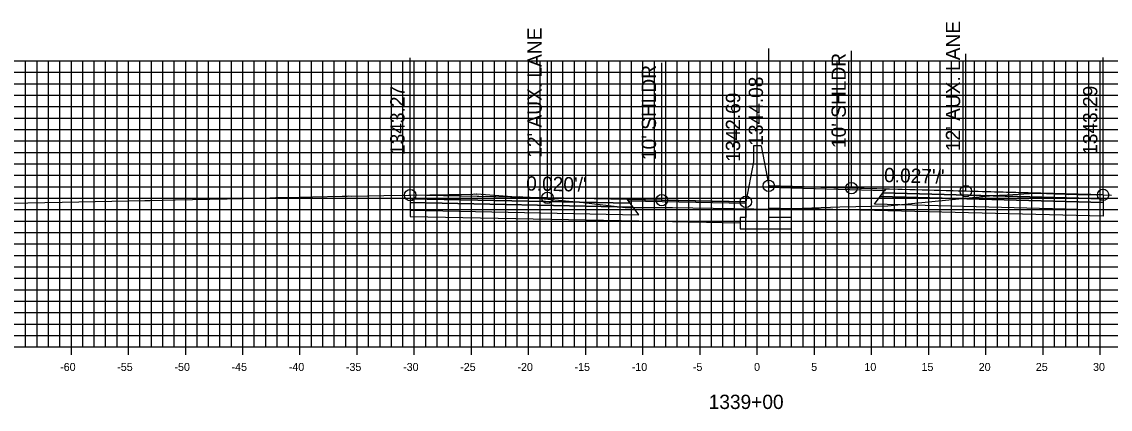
# Model space of a CAD drawing. Extents: x 674939 to 678919, y 750652 to 765176.
# Drawn here: x 678674.2 to 678769.4, y 752622.1 to 752656 of the extents above; entities that cross this region are included whole.
import ezdxf

# ---------------------------------------------------------------- set-up
doc = ezdxf.new("R2010")
doc.units = 0
for name, color, linetype in [('R_Alt Surface', 7, 'Continuous'), ('R_Axis', 7, 'Continuous'), ('R_Axis Annot', 7, 'Continuous'), ('R_Exist Surface', 7, 'Continuous'), ('R_Fin Surface', 7, 'Continuous'), ('R_Grid', 7, 'Continuous'), ('R_No Plot', 7, 'Continuous'), ('R_Proposed Road', 7, 'Continuous'), ('R_Xsect Elev', 7, 'Continuous'), ('R_Xsect Slope', 7, 'Continuous')]:
    doc.layers.add(name, color=color, linetype=linetype)

msp = doc.modelspace()

# ---------------------------------------------------------------- linework, layer by layer
at = {"layer": 'R_Alt Surface'}
for points in [[(678768.777, 752640.506), (678768.777, 752640.176), (678749.277, 752640.683), (678749.527, 752641.018)], [(678708.176, 752640.493), (678708.176, 752640.163), (678727.676, 752639.773), (678727.426, 752640.108)], [(678708.176, 752640.163), (678708.176, 752639.503), (678728.176, 752639.103), (678727.676, 752639.773)], [(678768.777, 752640.176), (678768.777, 752639.516), (678748.777, 752640.013), (678749.277, 752640.683)]]:
    msp.add_lwpolyline(points, close=True, dxfattribs=at)
for points in [[(678708.176, 752639.503), (678708.176, 752638.963), (678728.176, 752638.563), (678737.033, 752638.386)], [(678739.533, 752639.702), (678741.533, 752639.653)], [(678768.777, 752639.516), (678768.777, 752638.976), (678748.777, 752639.473), (678741.533, 752639.653)]]:
    msp.add_lwpolyline(points, dxfattribs=at)
at = {"layer": 'R_Axis'}
for p, q in [((678638.533, 752627.551), (678838.533, 752627.551)), ((678678.533, 752626.851), (678678.533, 752628.251)), ((678683.533, 752626.851), (678683.533, 752628.251)), ((678688.533, 752626.851), (678688.533, 752628.251)), ((678693.533, 752626.851), (678693.533, 752628.251)), ((678698.533, 752626.851), (678698.533, 752628.251)), ((678703.533, 752626.851), (678703.533, 752628.251)), ((678708.533, 752626.851), (678708.533, 752628.251)), ((678713.533, 752626.851), (678713.533, 752628.251)), ((678718.533, 752626.851), (678718.533, 752628.251)), ((678723.533, 752626.851), (678723.533, 752628.251)), ((678728.533, 752626.851), (678728.533, 752628.251)), ((678733.533, 752626.851), (678733.533, 752628.251)), ((678738.533, 752626.851), (678738.533, 752628.251)), ((678743.533, 752626.851), (678743.533, 752628.251)), ((678748.533, 752626.851), (678748.533, 752628.251)), ((678753.533, 752626.851), (678753.533, 752628.251)), ((678758.533, 752626.851), (678758.533, 752628.251)), ((678763.533, 752626.851), (678763.533, 752628.251)), ((678768.533, 752626.851), (678768.533, 752628.251))]:
    msp.add_line(p, q, dxfattribs=at)
at = {"layer": 'R_Exist Surface'}
msp.add_lwpolyline([(678673.201, 752640.124), (678677.731, 752640.206), (678684.953, 752640.35), (678685.395, 752640.343), (678687.61, 752640.41), (678692.174, 752640.498), (678695.104, 752640.56), (678695.327, 752640.557), (678695.883, 752640.588), (678696.061, 752640.58), (678696.416, 752640.604), (678698.526, 752640.643), (678699.636, 752640.677), (678702.219, 752640.728), (678702.662, 752640.733), (678702.773, 752640.749), (678702.995, 752640.74), (678705.875, 752640.795), (678708.048, 752640.823), (678708.176, 752640.823), (678711.578, 752640.879), (678711.646, 752640.879), (678711.886, 752640.878), (678712.527, 752640.886), (678713.646, 752640.909), (678713.806, 752640.923), (678713.966, 752640.913), (678714.01, 752640.927), (678717.427, 752640.679), (678717.697, 752640.687), (678723.338, 752640.161), (678726.987, 752639.731), (678731.113, 752639.727), (678740.002, 752639.596), (678745.767, 752639.784), (678749.94, 752639.873), (678759.135, 752640.773), (678759.714, 752640.815), (678760.387, 752640.854), (678762.841, 752640.988), (678762.852, 752640.987), (678762.873, 752640.984), (678762.907, 752640.988), (678763.078, 752640.978), (678764.571, 752640.924), (678764.639, 752640.928), (678765.469, 752640.896), (678765.776, 752640.883), (678766.107, 752640.888), (678766.605, 752640.877), (678766.992, 752640.873), (678768.777, 752640.836), (678768.8, 752640.836), (678769.503, 752640.821)], dxfattribs=at)
at = {"layer": 'R_Fin Surface'}
for points in [[(678737.533, 752640.236), (678730.176, 752640.383), (678720.176, 752640.583), (678708.176, 752640.823)], [(678768.777, 752640.836), (678756.777, 752641.163), (678746.777, 752641.434), (678739.533, 752641.631)]]:
    msp.add_lwpolyline(points, dxfattribs=at)
for points in [[(678708.176, 752640.823), (678708.176, 752640.493), (678727.426, 752640.108), (678727.176, 752640.443)], [(678749.658, 752641.193), (678739.533, 752641.474), (678739.533, 752641.631), (678749.777, 752641.353)], [(678768.777, 752640.836), (678768.777, 752640.506), (678749.527, 752641.018), (678749.777, 752641.353)], [(678727.176, 752640.443), (678737.533, 752640.236), (678737.537, 752640.078), (678727.296, 752640.283)]]:
    msp.add_lwpolyline(points, close=True, dxfattribs=at)
at = {"layer": 'R_Grid'}
for p, q in [((678638.533, 752652.551), (678838.533, 752652.551)), ((678674.533, 752627.551), (678674.533, 752652.551)), ((678675.533, 752627.551), (678675.533, 752652.551)), ((678676.533, 752627.551), (678676.533, 752652.551)), ((678677.533, 752627.551), (678677.533, 752652.551)), ((678678.533, 752627.551), (678678.533, 752652.551)), ((678679.533, 752627.551), (678679.533, 752652.551)), ((678680.533, 752627.551), (678680.533, 752652.551)), ((678681.533, 752627.551), (678681.533, 752652.551)), ((678682.533, 752627.551), (678682.533, 752652.551)), ((678683.533, 752627.551), (678683.533, 752652.551)), ((678684.533, 752627.551), (678684.533, 752652.551)), ((678685.533, 752627.551), (678685.533, 752652.551)), ((678686.533, 752627.551), (678686.533, 752652.551)), ((678687.533, 752627.551), (678687.533, 752652.551)), ((678688.533, 752627.551), (678688.533, 752652.551)), ((678689.533, 752627.551), (678689.533, 752652.551)), ((678690.533, 752627.551), (678690.533, 752652.551)), ((678691.533, 752627.551), (678691.533, 752652.551)), ((678692.533, 752627.551), (678692.533, 752652.551)), ((678693.533, 752627.551), (678693.533, 752652.551)), ((678694.533, 752627.551), (678694.533, 752652.551)), ((678695.533, 752627.551), (678695.533, 752652.551)), ((678696.533, 752627.551), (678696.533, 752652.551)), ((678697.533, 752627.551), (678697.533, 752652.551)), ((678698.533, 752627.551), (678698.533, 752652.551)), ((678699.533, 752627.551), (678699.533, 752652.551)), ((678700.533, 752627.551), (678700.533, 752652.551)), ((678701.533, 752627.551), (678701.533, 752652.551)), ((678702.533, 752627.551), (678702.533, 752652.551)), ((678703.533, 752627.551), (678703.533, 752652.551)), ((678704.533, 752627.551), (678704.533, 752652.551)), ((678705.533, 752627.551), (678705.533, 752652.551)), ((678706.533, 752627.551), (678706.533, 752652.551)), ((678707.533, 752627.551), (678707.533, 752652.551)), ((678708.533, 752627.551), (678708.533, 752652.551)), ((678709.533, 752627.551), (678709.533, 752652.551)), ((678710.533, 752627.551), (678710.533, 752652.551)), ((678711.533, 752627.551), (678711.533, 752652.551)), ((678712.533, 752627.551), (678712.533, 752652.551)), ((678713.533, 752627.551), (678713.533, 752652.551)), ((678714.533, 752627.551), (678714.533, 752652.551)), ((678715.533, 752627.551), (678715.533, 752652.551)), ((678716.533, 752627.551), (678716.533, 752652.551)), ((678717.533, 752627.551), (678717.533, 752652.551)), ((678718.533, 752627.551), (678718.533, 752652.551)), ((678719.533, 752627.551), (678719.533, 752652.551)), ((678720.533, 752627.551), (678720.533, 752652.551)), ((678721.533, 752627.551), (678721.533, 752652.551)), ((678722.533, 752627.551), (678722.533, 752652.551)), ((678723.533, 752627.551), (678723.533, 752652.551)), ((678724.533, 752627.551), (678724.533, 752652.551)), ((678725.533, 752627.551), (678725.533, 752652.551)), ((678726.533, 752627.551), (678726.533, 752652.551)), ((678727.533, 752627.551), (678727.533, 752652.551)), ((678728.533, 752627.551), (678728.533, 752652.551)), ((678729.533, 752627.551), (678729.533, 752652.551)), ((678730.533, 752627.551), (678730.533, 752652.551)), ((678731.533, 752627.551), (678731.533, 752652.551)), ((678732.533, 752627.551), (678732.533, 752652.551)), ((678733.533, 752627.551), (678733.533, 752652.551)), ((678734.533, 752627.551), (678734.533, 752652.551)), ((678735.533, 752627.551), (678735.533, 752652.551)), ((678736.533, 752627.551), (678736.533, 752652.551)), ((678737.533, 752627.551), (678737.533, 752652.551)), ((678738.533, 752627.551), (678738.533, 752652.551)), ((678739.533, 752627.551), (678739.533, 752652.551)), ((678740.533, 752627.551), (678740.533, 752652.551)), ((678741.533, 752627.551), (678741.533, 752652.551)), ((678742.533, 752627.551), (678742.533, 752652.551)), ((678743.533, 752627.551), (678743.533, 752652.551)), ((678744.533, 752627.551), (678744.533, 752652.551)), ((678745.533, 752627.551), (678745.533, 752652.551)), ((678746.533, 752627.551), (678746.533, 752652.551)), ((678747.533, 752627.551), (678747.533, 752652.551)), ((678748.533, 752627.551), (678748.533, 752652.551)), ((678749.533, 752627.551), (678749.533, 752652.551)), ((678750.533, 752627.551), (678750.533, 752652.551)), ((678751.533, 752627.551), (678751.533, 752652.551)), ((678752.533, 752627.551), (678752.533, 752652.551)), ((678753.533, 752627.551), (678753.533, 752652.551)), ((678754.533, 752627.551), (678754.533, 752652.551)), ((678755.533, 752627.551), (678755.533, 752652.551)), ((678756.533, 752627.551), (678756.533, 752652.551)), ((678757.533, 752627.551), (678757.533, 752652.551)), ((678758.533, 752627.551), (678758.533, 752652.551)), ((678759.533, 752627.551), (678759.533, 752652.551)), ((678760.533, 752627.551), (678760.533, 752652.551)), ((678761.533, 752627.551), (678761.533, 752652.551)), ((678762.533, 752627.551), (678762.533, 752652.551)), ((678763.533, 752627.551), (678763.533, 752652.551)), ((678764.533, 752627.551), (678764.533, 752652.551)), ((678765.533, 752627.551), (678765.533, 752652.551)), ((678766.533, 752627.551), (678766.533, 752652.551)), ((678767.533, 752627.551), (678767.533, 752652.551)), ((678768.533, 752627.551), (678768.533, 752652.551)), ((678638.533, 752651.551), (678838.533, 752651.551)), ((678638.533, 752650.551), (678838.533, 752650.551)), ((678638.533, 752649.551), (678838.533, 752649.551)), ((678638.533, 752648.551), (678838.533, 752648.551)), ((678638.533, 752647.551), (678838.533, 752647.551)), ((678638.533, 752646.551), (678838.533, 752646.551)), ((678638.533, 752645.551), (678838.533, 752645.551)), ((678638.533, 752644.551), (678838.533, 752644.551)), ((678638.533, 752643.551), (678838.533, 752643.551)), ((678638.533, 752642.551), (678838.533, 752642.551)), ((678638.533, 752641.551), (678838.533, 752641.551)), ((678638.533, 752640.551), (678838.533, 752640.551)), ((678638.533, 752639.551), (678838.533, 752639.551)), ((678638.533, 752638.551), (678838.533, 752638.551)), ((678638.533, 752637.551), (678838.533, 752637.551)), ((678638.533, 752636.551), (678838.533, 752636.551)), ((678638.533, 752635.551), (678838.533, 752635.551)), ((678638.533, 752634.551), (678838.533, 752634.551)), ((678638.533, 752633.551), (678838.533, 752633.551)), ((678638.533, 752632.551), (678838.533, 752632.551)), ((678638.533, 752631.551), (678838.533, 752631.551)), ((678638.533, 752630.551), (678838.533, 752630.551)), ((678638.533, 752629.551), (678838.533, 752629.551)), ((678638.533, 752628.551), (678838.533, 752628.551)), ((678638.533, 752627.551), (678838.533, 752627.551))]:
    msp.add_line(p, q, dxfattribs=at)
at = {"layer": 'R_No Plot'}
for centre in [(678739.533, 752641.631), (678746.777, 752641.434), (678756.777, 752641.163), (678708.176, 752640.823), (678720.176, 752640.583), (678730.176, 752640.383), (678737.533, 752640.236), (678768.777, 752640.836)]:
    msp.add_circle(centre, 0.5, dxfattribs=at)
at = {"layer": 'R_Proposed Road'}
for points in [[(678738.863, 752645.131), (678738.863, 752645.131), (678738.203, 752645.131), (678738.203, 752643.736)], [(678738.863, 752645.131), (678739.533, 752641.631)], [(678738.203, 752643.736), (678737.533, 752640.236)], [(678737.533, 752640.236), (678737.533, 752638.861), (678737.033, 752638.861), (678737.033, 752637.861), (678741.533, 752637.861), (678741.533, 752638.861), (678739.533, 752638.861), (678739.533, 752641.631)]]:
    msp.add_lwpolyline(points, dxfattribs=at)
at = {"layer": 'R_Xsect Elev'}
for p, q in [((678739.533, 752641.631), (678739.533, 752653.631)), ((678746.777, 752641.434), (678746.777, 752653.434)), ((678756.777, 752641.163), (678756.777, 752653.163)), ((678708.176, 752640.823), (678708.176, 752652.823)), ((678720.176, 752640.583), (678720.176, 752652.583)), ((678730.176, 752640.383), (678730.176, 752652.383)), ((678737.533, 752640.236), (678737.533, 752652.236)), ((678768.777, 752640.836), (678768.777, 752652.836))]:
    msp.add_line(p, q, dxfattribs=at)

# ---------------------------------------------------------------- texts
at = {"layer": 'R_Axis Annot'}
for s, height, p in [('-60', 0.7, (678677.552, 752625.451)), ('-55', 0.7, (678682.546, 752625.451)), ('-50', 0.7, (678687.552, 752625.451)), ('-45', 0.7, (678692.546, 752625.451)), ('-40', 0.7, (678697.552, 752625.451)), ('-35', 0.7, (678702.546, 752625.451)), ('-30', 0.7, (678707.552, 752625.451)), ('-25', 0.7, (678712.546, 752625.451)), ('-20', 0.7, (678717.552, 752625.451)), ('-15', 0.7, (678722.546, 752625.451)), ('-10', 0.7, (678727.552, 752625.451)), ('-5', 0.7, (678732.896, 752625.451)), ('0', 0.7, (678738.252, 752625.451)), ('5', 0.7, (678743.246, 752625.451)), ('10', 0.7, (678747.902, 752625.451)), ('15', 0.7, (678752.896, 752625.451)), ('20', 0.7, (678757.902, 752625.451)), ('25', 0.7, (678762.896, 752625.451)), ('30', 0.7, (678767.902, 752625.451)), ('1339+00', 1.25, (678734.281, 752622.126))]:
    msp.add_text(s, height=height, dxfattribs=at).set_placement(p)
at = {"layer": 'R_Xsect Elev'}
for s, p in [("12' AUX. LANE", (678756.277, 752644.663)), ("12' AUX. LANE", (678719.676, 752644.083)), ("10' SHLDR", (678746.277, 752644.934)), ("10' SHLDR", (678729.676, 752643.883)), ('1343.27', (678707.676, 752644.323)), ('1344.08', (678739.033, 752645.131)), ('1343.29', (678768.277, 752644.336)), ('1342.69', (678737.033, 752643.736))]:
    msp.add_text(s, height=1.25, rotation=90, dxfattribs=at).set_placement(p)
at = {"layer": 'R_Xsect Slope'}
for s, rotation, p in [("0.027'/'", 358.4428, (678749.61, 752641.958)), ("0.020'/'", 358.85424, (678718.305, 752641.221))]:
    msp.add_text(s, height=1.25, rotation=rotation, dxfattribs=at).set_placement(p)

doc.saveas('drawing.dxf')
